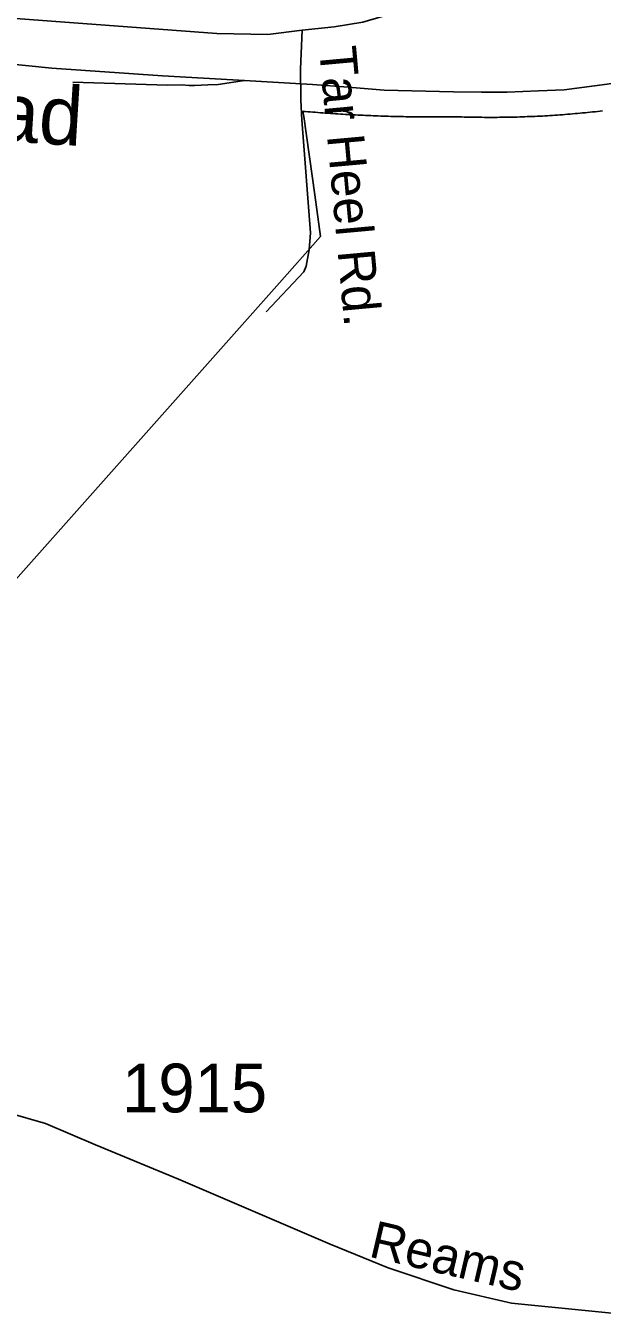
# Model space of a CAD drawing. Extents: x 2220236 to 2384410, y 720751 to 894131.
# Drawn here: x 2267059 to 2268536, y 799184 to 802496 of the extents above; entities that cross this region are included whole.
import ezdxf

# ---------------------------------------------------------------- set-up
doc = ezdxf.new("R2010")
doc.units = 0
for name, color, linetype in [('Exist Boundary Political City Limit New', 7, 'Continuous'), ('Exist Railroad Mainline', 7, 'Continuous'), ('Exist Railroad Mainline Label', 7, 'Continuous'), ('Exist Railroad Siding', 7, 'Continuous'), ('Exist Road Non-System Type 51', 7, 'Continuous'), ('Exist Road Non-System Type 51 Label', 7, 'Continuous'), ('Exist Road Primary US Attributed', 7, 'Continuous'), ('Exist Road Secondary Type 51 Attributed', 7, 'Continuous'), ('Exist Road Secondary Type 51 Label', 7, 'Continuous'), ('Exist Road Secondary Type 51 Number Label', 7, 'Continuous'), ('Map Preparation Boundary City Limit Buffer Line', 7, 'Continuous')]:
    doc.layers.add(name, color=color, linetype=linetype)

msp = doc.modelspace()

# ---------------------------------------------------------------- linework, layer by layer
at = {"layer": 'Exist Boundary Political City Limit New'}
for points in [[(2267771.2, 802263.9), (2267799.2, 802063.7), (2267814.5, 801956.6), (2267702.2, 801830.4), (2267025, 801069)], [(2268396, 802266.2), (2268389.5, 802265.8), (2268383, 802265.4), (2268376.5, 802265.1), (2268370, 802264.8), (2268363.8, 802264.5), (2268357.2, 802264.2), (2268350.8, 802263.9), (2268344.2, 802263.7), (2268337.8, 802263.4), (2268331.2, 802263.2), (2268325, 802263), (2268318.5, 802262.8), (2268312, 802262.6), (2268305.5, 802262.5), (2268299, 802262.4), (2268292.5, 802262.2), (2268286, 802262.1), (2268279.8, 802262.1), (2268273.2, 802262), (2268266.8, 802261.9), (2268260.2, 802261.9), (2268253.8, 802261.9), (2268247.2, 802261.9), (2268240.8, 802261.9), (2268234.5, 802261.9), (2268228, 802262), (2268221.5, 802262.1), (2268215, 802262.1), (2268208.5, 802262.2), (2268202, 802262.4), (2268195.5, 802262.5), (2268189.2, 802262.6), (2268182.8, 802262.8), (2268176.2, 802263), (2268169.8, 802263.2), (2268162.5, 802263.4), (2268156, 802263.4), (2268149.5, 802263.2), (2268143.2, 802263.2), (2268136.8, 802263.1), (2268130.2, 802263.1), (2268123.8, 802263.1), (2268117.2, 802263), (2268110.8, 802263), (2268104.2, 802263), (2268097.8, 802263), (2268091.5, 802263), (2268085, 802263.1), (2268078.5, 802263.1), (2268072, 802263.1), (2268065.5, 802263.2), (2268059, 802263.2), (2268052.5, 802263.3), (2268046.2, 802263.4), (2268039.8, 802263.5), (2268033.2, 802263.6), (2268026.8, 802263.8), (2268020.2, 802263.9), (2268013.8, 802264), (2268007.2, 802264.2), (2268001, 802264.4), (2267994.5, 802264.5), (2267988, 802264.7), (2267981.5, 802264.9), (2267975, 802265.1), (2267968.5, 802265.3), (2267962.2, 802265.6), (2267955.8, 802265.8), (2267949.2, 802266.1), (2267942.8, 802266.3), (2267936.2, 802266.6), (2267929.8, 802266.9), (2267923.2, 802267.2), (2267917, 802267.5), (2267910.5, 802267.8), (2267904, 802268.1), (2267897.5, 802268.5), (2267891, 802268.8), (2267884.8, 802269.2), (2267878.2, 802269.6), (2267871.8, 802269.9), (2267865.2, 802270.3), (2267858.8, 802270.8), (2267852.2, 802271.2), (2267846, 802271.6), (2267839.5, 802272), (2267833, 802272.5), (2267826.5, 802272.9), (2267820, 802273.4), (2267813.8, 802273.9), (2267807.2, 802274.4), (2267800.8, 802274.9), (2267794.2, 802275.4), (2267788, 802275.9), (2267781.5, 802276.4), (2267775, 802277), (2267771.8, 802277.3), (2267769.2, 802277.6), (2267771.2, 802263.9)], [(2268537.5, 802278.6), (2268531.2, 802277.9), (2268524.8, 802277.1), (2268518.2, 802276.4), (2268512, 802275.8), (2268505.5, 802275.1), (2268499, 802274.4), (2268492.5, 802273.8), (2268486.2, 802273.1), (2268479.8, 802272.5), (2268473.2, 802271.9), (2268466.8, 802271.4), (2268460.5, 802270.8), (2268454, 802270.2), (2268447.5, 802269.8), (2268441, 802269.2), (2268434.8, 802268.8), (2268428.2, 802268.2), (2268421.8, 802267.8), (2268415.2, 802267.4), (2268408.8, 802266.9), (2268402.5, 802266.6), (2268396, 802266.2)]]:
    msp.add_lwpolyline(points, dxfattribs=at)
at = {"layer": 'Exist Railroad Mainline'}
for points in [[(2267619.1, 802356.4), (2267793.2, 802346), (2267885.2, 802338.9), (2267977.3, 802331.8), (2268155.1, 802327.5), (2268227.3, 802326.3), (2268293.1, 802326.9), (2268373.1, 802329.6), (2268438.9, 802332.3), (2268548.8, 802347.2), (2268706.5, 802374.7), (2273201.7, 803292.5)], [(2266455.6, 802375.5), (2266581.3, 802398.7), (2266673.2, 802407.6), (2266743, 802408.1), (2266831, 802411.1), (2266999, 802400.6), (2267125.1, 802387.8), (2267409.2, 802368.6), (2267619.1, 802356.4)]]:
    msp.add_lwpolyline(points, dxfattribs=at)
at = {"layer": 'Exist Railroad Siding'}
msp.add_lwpolyline([(2267179.3, 802352.3), (2267421.3, 802344.5), (2267459.3, 802344.9), (2267477.4, 802343.2), (2267491.4, 802343.3), (2267525.3, 802345.6), (2267551.3, 802345.8), (2267619.1, 802356.4)], dxfattribs=at)
at = {"layer": 'Exist Road Non-System Type 51'}
msp.add_lwpolyline([(2267674.8, 801763.2), (2267771.7, 801866.2), (2267777.6, 801880.1), (2267785.2, 801922.3), (2267788.7, 801966.2), (2267765.9, 802255.8), (2267763.6, 802305.8), (2267762.8, 802385.8), (2267766.7, 802485.7)], dxfattribs=at)
at = {"layer": 'Exist Road Primary US Attributed'}
msp.add_lwpolyline([(2265166, 802315.7), (2265298.1, 802370.5), (2265407.6, 802413.9), (2265513.3, 802442.3), (2265637.8, 802463), (2265785, 802485.7), (2265957.7, 802499.9), (2266204, 802528.2), (2266357.6, 802537), (2266509.3, 802544.2), (2266583.3, 802545.2), (2266684.3, 802540), (2266778.2, 802534.8), (2266894.8, 802525.3), (2267548.7, 802477.2), (2267678.9, 802474.4), (2267766.7, 802485.7), (2267848.8, 802494.2), (2267922.4, 802505.5), (2268071, 802549.4), (2268430.5, 802674.1), (2268906.6, 802862.7), (2270890.6, 803651.4), (2271591.2, 803921.9)], dxfattribs=at)
at = {"layer": 'Exist Road Secondary Type 51 Attributed'}
msp.add_lwpolyline([(2268690.5, 799184), (2268304.3, 799222.4), (2268156, 799257), (2267987.6, 799313.3), (2267839.1, 799373.9), (2267449.7, 799540.2), (2267237, 799628.1), (2267108.6, 799683), (2267014.3, 799709.9), (2266910.1, 799735), (2266832.1, 799744.3), (2266730, 799749.4), (2266618.3, 799748.3), (2266501.5, 799737), (2266434.3, 799730.5), (2266164.8, 799710.1), (2265921, 799687.7), (2265743.3, 799678), (2265633.3, 799677.1), (2265485.4, 799687.7), (2265199, 799724.8), (2264954.8, 799768.7)], dxfattribs=at)
at = {"layer": 'Map Preparation Boundary City Limit Buffer Line'}
for points in [[(2267771.2, 802263.9), (2267799.2, 802063.7), (2267814.5, 801956.6), (2267702.2, 801830.4), (2267025, 801069)], [(2268396, 802266.2), (2268389.5, 802265.8), (2268383, 802265.4), (2268376.5, 802265.1), (2268370, 802264.8), (2268363.8, 802264.5), (2268357.2, 802264.2), (2268350.8, 802263.9), (2268344.2, 802263.7), (2268337.8, 802263.4), (2268331.2, 802263.2), (2268325, 802263), (2268318.5, 802262.8), (2268312, 802262.6), (2268305.5, 802262.5), (2268299, 802262.4), (2268292.5, 802262.2), (2268286, 802262.1), (2268279.8, 802262.1), (2268273.2, 802262), (2268266.8, 802261.9), (2268260.2, 802261.9), (2268253.8, 802261.9), (2268247.2, 802261.9), (2268240.8, 802261.9), (2268234.5, 802261.9), (2268228, 802262), (2268221.5, 802262.1), (2268215, 802262.1), (2268208.5, 802262.2), (2268202, 802262.4), (2268195.5, 802262.5), (2268189.2, 802262.6), (2268182.8, 802262.8), (2268176.2, 802263), (2268169.8, 802263.2), (2268162.5, 802263.4), (2268156, 802263.4), (2268149.5, 802263.2), (2268143.2, 802263.2), (2268136.8, 802263.1), (2268130.2, 802263.1), (2268123.8, 802263.1), (2268117.2, 802263), (2268110.8, 802263), (2268104.2, 802263), (2268097.8, 802263), (2268091.5, 802263), (2268085, 802263.1), (2268078.5, 802263.1), (2268072, 802263.1), (2268065.5, 802263.2), (2268059, 802263.2), (2268052.5, 802263.3), (2268046.2, 802263.4), (2268039.8, 802263.5), (2268033.2, 802263.6), (2268026.8, 802263.8), (2268020.2, 802263.9), (2268013.8, 802264), (2268007.2, 802264.2), (2268001, 802264.4), (2267994.5, 802264.5), (2267988, 802264.7), (2267981.5, 802264.9), (2267975, 802265.1), (2267968.5, 802265.3), (2267962.2, 802265.6), (2267955.8, 802265.8), (2267949.2, 802266.1), (2267942.8, 802266.3), (2267936.2, 802266.6), (2267929.8, 802266.9), (2267923.2, 802267.2), (2267917, 802267.5), (2267910.5, 802267.8), (2267904, 802268.1), (2267897.5, 802268.5), (2267891, 802268.8), (2267884.8, 802269.2), (2267878.2, 802269.6), (2267871.8, 802269.9), (2267865.2, 802270.3), (2267858.8, 802270.8), (2267852.2, 802271.2), (2267846, 802271.6), (2267839.5, 802272), (2267833, 802272.5), (2267826.5, 802272.9), (2267820, 802273.4), (2267813.8, 802273.9), (2267807.2, 802274.4), (2267800.8, 802274.9), (2267794.2, 802275.4), (2267788, 802275.9), (2267781.5, 802276.4), (2267775, 802277), (2267771.8, 802277.3), (2267769.2, 802277.6), (2267771.2, 802263.9)], [(2268537.5, 802278.6), (2268531.2, 802277.9), (2268524.8, 802277.1), (2268518.2, 802276.4), (2268512, 802275.8), (2268505.5, 802275.1), (2268499, 802274.4), (2268492.5, 802273.8), (2268486.2, 802273.1), (2268479.8, 802272.5), (2268473.2, 802271.9), (2268466.8, 802271.4), (2268460.5, 802270.8), (2268454, 802270.2), (2268447.5, 802269.8), (2268441, 802269.2), (2268434.8, 802268.8), (2268428.2, 802268.2), (2268421.8, 802267.8), (2268415.2, 802267.4), (2268408.8, 802266.9), (2268402.5, 802266.6), (2268396, 802266.2)]]:
    msp.add_lwpolyline(points, dxfattribs=at)

# ---------------------------------------------------------------- texts
at = {"layer": 'Exist Railroad Mainline Label'}
msp.add_text('Railroad', height=150, rotation=356.4242, dxfattribs=at).set_placement((2266454.4, 802235))
at = {"layer": 'Exist Road Non-System Type 51 Label'}
msp.add_text('Tar Heel Rd.', height=95, rotation=275.2208, dxfattribs=at).set_placement((2267810.2, 802440))
at = {"layer": 'Exist Road Secondary Type 51 Label'}
msp.add_text('Reams', height=95, rotation=346.8673, dxfattribs=at).set_placement((2267935.1, 799342.2))
at = {"layer": 'Exist Road Secondary Type 51 Number Label'}
msp.add_text('1915', height=125, dxfattribs=at).set_placement((2267305.4, 799711.4))

doc.saveas('drawing.dxf')
